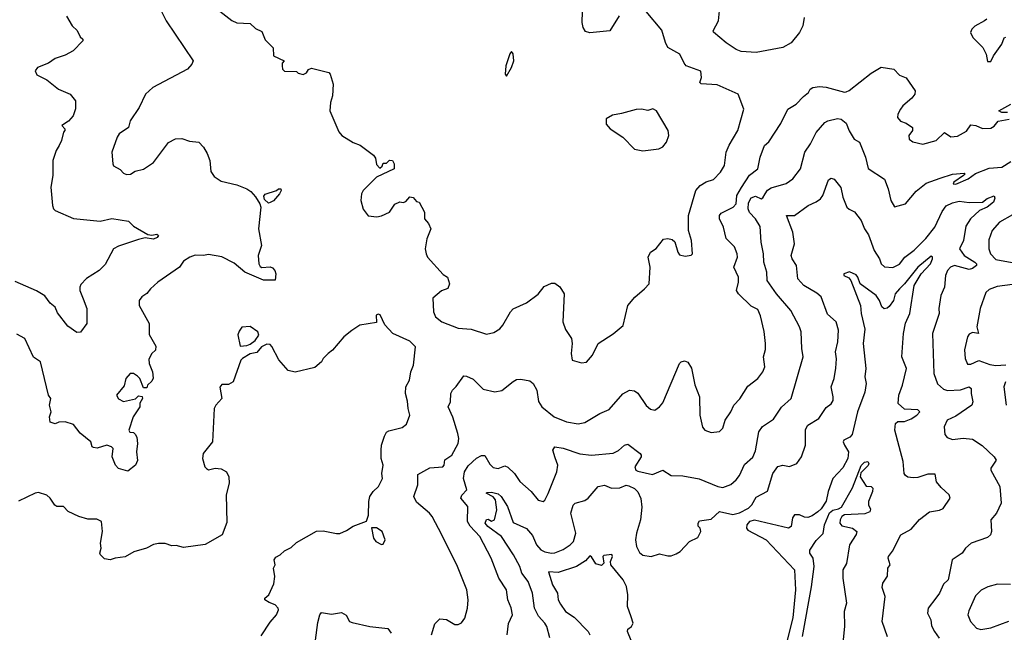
# Model space of a CAD drawing. Extents: x 1552033 to 1694788, y 811965 to 917215.
# Tile 432 of 632: x 1653121 to 1659035, y 848599 to 852282. Entities that reach past the tile are written whole.
import ezdxf

# ---------------------------------------------------------------- set-up
doc = ezdxf.new("R2010")
doc.units = 0

msp = doc.modelspace()

# ---------------------------------------------------------------- linework, layer by layer
at = {"layer": '0CON20XD'}
for points in [[(1653402.3, 852302.3), (1653437.5, 852245), (1653466.1, 852216.1), (1653485, 852180), (1653500, 852165), (1653500, 852155), (1653442.5, 852095), (1653395, 852068.8), (1653335, 852049.4), (1653295, 852020.8), (1653227.5, 851995), (1653213.8, 851975), (1653225, 851950), (1653285, 851921.2), (1653355, 851863.8), (1653424, 851834), (1653457.5, 851795), (1653457, 851747), (1653443.3, 851705), (1653415, 851671.2), (1653374, 851646), (1653392.5, 851625), (1653392.5, 851615), (1653384.1, 851605.9), (1653372, 851555), (1653358, 851525), (1653340, 851495), (1653320, 851435), (1653320, 851345), (1653308.6, 851275), (1653318, 851165), (1653324, 851145), (1653334, 851135), (1653445, 851087.8), (1653605, 851070.4), (1653675, 851087.8), (1653775, 851070), (1653805, 851041.2), (1653890.5, 850990.5), (1653915, 850986), (1653945, 850993.8), (1653956, 850985), (1653947.6, 850972.4), (1653925, 850962.5), (1653875, 850970), (1653835, 850961.5), (1653715, 850920), (1653685.6, 850904.4), (1653635, 850810.8), (1653598, 850775), (1653523.6, 850726.4), (1653489.5, 850690.5), (1653482, 850675), (1653482.9, 850655), (1653503.2, 850603.2), (1653524.4, 850545), (1653525.7, 850455), (1653487.3, 850402.7), (1653465, 850400.7), (1653410.1, 850440.1), (1653349.3, 850519.3), (1653334.1, 850554.1), (1653305, 850578), (1653271.7, 850621.7), (1653222.5, 850652.5), (1653095, 850708.5)], [(1653971.2, 852335), (1654001.2, 852275), (1654162.5, 852035), (1654156.1, 852013.9), (1654130, 851985), (1653921.2, 851875), (1653876.2, 851835), (1653839.2, 851755), (1653784, 851675), (1653775, 851633.3), (1653718.8, 851595), (1653706, 851575), (1653674, 851485), (1653680, 851415), (1653685, 851403.3), (1653725, 851382.5), (1653745, 851360), (1653762.3, 851352.3), (1653787, 851353), (1653815, 851371.2), (1653865, 851383.8), (1653925.7, 851424.3), (1654015, 851543.3), (1654057.5, 851565), (1654095, 851568), (1654141.7, 851551.7), (1654197.5, 851545), (1654225.8, 851515.8), (1654246.8, 851476.8), (1654264.2, 851435), (1654270.3, 851370.3), (1654288.8, 851338.8), (1654332.4, 851312.4), (1654425, 851290), (1654485, 851265.6), (1654509.6, 851249.6), (1654537.7, 851217.7), (1654564.2, 851175), (1654569.4, 851155), (1654555.6, 851025), (1654573.1, 850925), (1654554.6, 850865), (1654557.5, 850815), (1654565, 850799.2), (1654575, 850793.1), (1654625, 850795.6), (1654639.7, 850789.7), (1654653.8, 850775), (1654659.2, 850755), (1654655, 850716.7), (1654585, 850715.8), (1654472.9, 850765), (1654408.9, 850818.9), (1654335, 850855.6), (1654255, 850870.8), (1654225, 850864.2), (1654175, 850865.6), (1654144, 850855)], [(1654324.2, 852334.2), (1654395, 852276.7), (1654425, 852263.8), (1654505, 852260), (1654538.3, 852228.3), (1654575, 852211.4), (1654595, 852161.2), (1654643.6, 852113.6), (1654646.7, 852065), (1654710, 852035), (1654698.3, 852021.7), (1654697.5, 852005), (1654700, 851985), (1654711.7, 851971.7), (1654785, 851970), (1654795, 851960), (1654825, 851952.5), (1654845, 851962.5), (1654857, 851983), (1654875, 851990), (1654977.5, 851965), (1654986.7, 851955), (1655003.9, 851893.9), (1655001.2, 851825), (1654988.8, 851785), (1654983.3, 851735), (1655037.7, 851607.7), (1655055.9, 851585.9), (1655124.3, 851544.3), (1655167, 851527), (1655246.9, 851466.9), (1655259.2, 851449.2), (1655265, 851412.5), (1655285, 851390), (1655298.3, 851401.7), (1655305, 851420), (1655325, 851420), (1655343, 851437), (1655360, 851435), (1655370, 851415), (1655370, 851385), (1655265, 851336.2), (1655184.2, 851255.8), (1655174, 851235), (1655170, 851195), (1655185, 851142.5), (1655215, 851103.3), (1655266.4, 851096.4), (1655295, 851102.5), (1655343.3, 851125), (1655375, 851172.5), (1655405, 851187.5), (1655425, 851183.3), (1655440.7, 851189.3), (1655465, 851217.5), (1655485, 851212.5), (1655505, 851190), (1655520, 851185), (1655553.3, 851125), (1655552.5, 851085), (1655576.1, 851056.1), (1655590, 851025), (1655566.2, 850965), (1655556, 850905), (1655562, 850875), (1655571.2, 850855), (1655665, 850750), (1655690, 850735), (1655702.5, 850695), (1655693, 850667), (1655655, 850652.5), (1655602.3, 850607.7), (1655606.6, 850526.6), (1655619.4, 850495), (1655656.7, 850465), (1655755, 850428.6), (1655832.7, 850422.7), (1655925, 850390.8), (1655969.1, 850400.9), (1656005, 850424), (1656024, 850445), (1656068.6, 850525), (1656085, 850544), (1656165, 850580), (1656235, 850632.9), (1656272.4, 850677.6), (1656315, 850698), (1656335, 850698), (1656365.7, 850675.7), (1656392.5, 850635), (1656384.5, 850465), (1656399.7, 850419.7), (1656436, 850365), (1656440, 850335), (1656434, 850275), (1656440, 850235), (1656495, 850220)], [(1656495, 850220), (1656525, 850223.3), (1656561.2, 850265), (1656596.2, 850335), (1656685.8, 850394.2), (1656745.8, 850444.2), (1656773.8, 850565), (1656816.2, 850615), (1656875, 850663.3), (1656902, 850695), (1656908.6, 850795), (1656896, 850855), (1656910, 850885), (1656943.9, 850906.1), (1656987.7, 850962.3), (1657014.1, 850965.9), (1657040.3, 850960.3), (1657057.1, 850947.1), (1657074.3, 850885), (1657085, 850869.2), (1657118.8, 850861.2), (1657155, 850867.5), (1657162.5, 850875), (1657156, 850955), (1657137.5, 851015), (1657137.5, 851105), (1657181.8, 851255), (1657208.6, 851285), (1657245, 851307.5), (1657288, 851322), (1657330, 851365), (1657354.6, 851405.4), (1657365.6, 851485), (1657382.1, 851527.9), (1657434.6, 851615.4), (1657471.2, 851745), (1657436.2, 851835), (1657311.3, 851891.3), (1657215, 851896.7), (1657206.7, 851905), (1657215.8, 851934.2), (1657213, 851973), (1657125, 852005.7), (1657111.4, 852021.4), (1657085.4, 852075.4), (1657015, 852114.3), (1656999.5, 852145), (1656978.3, 852218.3), (1656885, 852331.2)], [(1656721.9, 852305), (1656665, 852216), (1656545, 852202.5), (1656520.5, 852210.5), (1656506, 852235), (1656500.5, 852265), (1656501.5, 852331.5)], [(1657833.8, 852295), (1657825.5, 852245), (1657805, 852204.2), (1657755, 852142.5), (1657705, 852115.8), (1657545, 852085.6), (1657455, 852091.5), (1657425, 852103.5), (1657365, 852142.5), (1657287.7, 852207.7), (1657286, 852215), (1657319.4, 852275), (1657324.4, 852335)], [(1658915.7, 852274.3), (1658857.7, 852242.3), (1658840, 852225), (1658832, 852205), (1658845.7, 852175.7), (1658906.7, 852115), (1658926.7, 852075), (1658935, 852030), (1658955, 852030), (1658970, 852065), (1659020, 852135), (1659035, 852172.5), (1659045, 852176.7)], [(1658930, 852285), (1658915.7, 852274.3)], [(1656045, 851943.3), (1656076, 851995), (1656088.8, 852035), (1656086.1, 852076.1), (1656075, 852090), (1656065, 852077.5), (1656041.4, 852005), (1656036.7, 851955), (1656045, 851943.3)], [(1657325, 849806.7), (1657345, 849827.5), (1657358, 849875), (1657392, 849925), (1657410.8, 849965), (1657446.9, 850003.1), (1657495, 850078.6), (1657555, 850126), (1657585, 850166), (1657596.5, 850195), (1657588.5, 850255), (1657600.4, 850299.6), (1657601.8, 850335), (1657593, 850407), (1657571.8, 850501.8), (1657555, 850540.6), (1657515, 850559.2), (1657439.4, 850635), (1657427.1, 850655), (1657438.9, 850705), (1657437.8, 850735), (1657410.9, 850795), (1657431.8, 850855), (1657431.5, 850875), (1657415, 850915.7), (1657365, 850966), (1657347.9, 851035), (1657324.2, 851085), (1657325.4, 851105), (1657335, 851118.5), (1657406, 851155), (1657424.2, 851175), (1657429.1, 851225), (1657456.2, 851273.9), (1657505, 851347.8), (1657555.5, 851385), (1657568, 851455), (1657594.7, 851525.3), (1657621.3, 851548.7), (1657692.8, 851657.2), (1657735.5, 851744.5), (1657785.8, 851775), (1657828.8, 851821.2), (1657860, 851845), (1657870, 851865), (1657885.7, 851874.3), (1657925, 851880.6), (1657965, 851876.7), (1658075, 851846.2), (1658085, 851848), (1658104.3, 851855.7), (1658235, 851960.7), (1658295, 851995.8), (1658372.5, 851985), (1658405, 851948.8), (1658445, 851932), (1658500, 851855), (1658497.5, 851835), (1658480.3, 851809.7), (1658426.2, 851765), (1658411.2, 851745), (1658395.9, 851714.1), (1658394.2, 851694.2), (1658412, 851672), (1658445, 851660.8), (1658483.8, 851635), (1658483.8, 851615), (1658461.2, 851585), (1658464.3, 851564.3), (1658485, 851548), (1658545, 851534.2), (1658625, 851556), (1658675, 851603.3), (1658715, 851578.9), (1658755, 851581.5), (1658808.3, 851611.7), (1658835, 851650), (1658864.3, 851645.7), (1658905, 851628.1), (1658955, 851630.8), (1658975, 851642.5), (1658997.4, 851672.6), (1659065, 851684.4)], [(1659055, 851724.3), (1659020, 851725), (1659002.5, 851735), (1659075, 851774.4)], [(1656865, 851494), (1656960, 851505), (1656985, 851517.5), (1657006.7, 851545), (1657020, 851585), (1657016.7, 851615), (1656946.7, 851735), (1656925, 851745.6), (1656895, 851735.6), (1656855.3, 851745.2), (1656823.1, 851743.1), (1656735, 851717.3), (1656681.1, 851708.9), (1656643.6, 851686.4), (1656644.2, 851655), (1656668.8, 851625), (1656745, 851576.2), (1656813.4, 851503.4), (1656865, 851494)], [(1656049.5, 848585), (1656057.4, 848652.6), (1656081.1, 848705), (1656074.3, 848745.7), (1656052.7, 848795), (1656044.7, 848854.7), (1655999.5, 848925), (1655953.3, 849045), (1655885.5, 849175), (1655827.2, 849237.2), (1655811, 849265), (1655814, 849355), (1655770.9, 849405), (1655776.2, 849423.8), (1655806.4, 849455), (1655788, 849525), (1655792.9, 849565), (1655815, 849600), (1655865, 849645.6), (1655895, 849663.3), (1655915, 849661.4), (1655945, 849610), (1655965, 849589.2), (1655995, 849584.2), (1656035, 849599.2), (1656053, 849593), (1656092.5, 849555), (1656125, 849506.2), (1656193.8, 849445), (1656235, 849393.3), (1656265, 849386.7), (1656275.7, 849394.3), (1656295.4, 849434.6), (1656347.5, 849565), (1656353.6, 849605), (1656338, 849648), (1656324.5, 849695), (1656335.7, 849714.3), (1656385, 849706.5), (1656485, 849672.2), (1656555, 849663.5), (1656685, 849675.6), (1656718.3, 849691.7), (1656755, 849724.3), (1656775, 849731.4), (1656848.8, 849675), (1656853.8, 849665), (1656853.8, 849655), (1656816.7, 849595), (1656822.9, 849575), (1656835, 849568.2), (1656922.8, 849547.2), (1656985, 849574), (1657035, 849541.2), (1657105, 849540.3), (1657201.7, 849521.7), (1657315.5, 849475.5), (1657345, 849470.5), (1657392, 849488), (1657425, 849515.7), (1657445, 849542.5), (1657475, 849608.6), (1657525, 849652.9), (1657540.3, 849689.7), (1657560.8, 849805), (1657583.3, 849836.7), (1657648.9, 849881.1), (1657697.9, 849952.1), (1657755.6, 850005), (1657826.9, 850255), (1657818.1, 850305), (1657814.3, 850405), (1657805, 850436.2), (1657753, 850533), (1657666.2, 850635), (1657610, 850715), (1657608.4, 850765), (1657591.8, 850825), (1657589.3, 850875), (1657574.1, 850945), (1657567.9, 851037.9), (1657540.8, 851085), (1657505, 851123.9), (1657497.5, 851145), (1657499.4, 851180.6), (1657515, 851211.8), (1657541.4, 851221.4), (1657575, 851205.8), (1657585, 851210.8), (1657598.9, 851235), (1657613.6, 851256.4), (1657635, 851271.8), (1657725, 851297.3), (1657765.5, 851325), (1657810.8, 851385), (1657837.9, 851485), (1657871.5, 851535), (1657905, 851604.2), (1657956.4, 851663.6), (1657975.5, 851674.5), (1658032.4, 851687.6), (1658055, 851683.3), (1658085, 851660), (1658103.5, 851613.5), (1658134.4, 851564.4), (1658165, 851546.2), (1658202.1, 851455), (1658216.9, 851386.9), (1658315, 851323.1), (1658337.9, 851265), (1658353.3, 851195), (1658375, 851156.2), (1658441.4, 851175), (1658505, 851250.9), (1658565, 851300), (1658649.7, 851329.7), (1658725, 851354), (1658795, 851360), (1658800, 851355), (1658790, 851345), (1658731.2, 851305), (1658727.5, 851295), (1658743.1, 851293.1), (1658818.8, 851325), (1658863, 851357), (1658945, 851390.4), (1659020, 851395), (1659075, 851430.3)], [(1656305.3, 848565.3), (1656287.1, 848635), (1656276.4, 848655), (1656236.7, 848696.7), (1656213.9, 848743.9), (1656200.8, 848835), (1656175.5, 848905.5), (1656138.1, 848955), (1656124.8, 848995), (1656086.9, 849065), (1656016.1, 849175), (1655932.4, 849235), (1655917.5, 849255), (1655925, 849277.3), (1655935, 849278.7), (1655955, 849267.5), (1655972.9, 849275), (1655987.5, 849335), (1655979.3, 849395), (1655965, 849413.7), (1655922.7, 849435), (1655929.3, 849440.7), (1655955, 849442.7), (1655995, 849431.2), (1656012.9, 849415), (1656051.1, 849355), (1656085, 849260), (1656165, 849222.9), (1656200.6, 849180.6), (1656225.5, 849125), (1656252.2, 849095), (1656275, 849082.9), (1656315.7, 849074.3), (1656335, 849076.7), (1656385, 849098), (1656428.1, 849125), (1656448.2, 849145), (1656460.9, 849195), (1656432.5, 849315), (1656445, 849363.3), (1656457.5, 849375), (1656515, 849392), (1656535, 849406), (1656596.7, 849475), (1656633.9, 849483.9), (1656675.8, 849465.8), (1656725, 849468.5), (1656765, 849483.6), (1656780.2, 849480.2), (1656815, 849463.1), (1656835, 849444.5), (1656853.1, 849403.1), (1656858.8, 849351.2), (1656850.6, 849275), (1656825.5, 849195), (1656820, 849155), (1656826.9, 849115), (1656845, 849079.2), (1656865, 849062.9), (1656915, 849055.7), (1656965, 849071.2), (1657015, 849060), (1657035, 849060), (1657065, 849071.2), (1657087.5, 849085), (1657145, 849146.2), (1657195, 849170), (1657212.5, 849205), (1657207.5, 849225), (1657197, 849237), (1657196.7, 849255), (1657205, 849270), (1657275, 849278.8), (1657324.4, 849325.6), (1657405, 849308.5), (1657445, 849316.7), (1657499.5, 849345), (1657518.5, 849365), (1657545, 849411.5), (1657612.1, 849447.9), (1657644.4, 849555), (1657674.3, 849595.7), (1657705, 849604), (1657745, 849595.7), (1657790, 849615), (1657817.5, 849655), (1657840.6, 849725), (1657841.8, 849818.2), (1657855.4, 849844.6), (1657920.6, 849885), (1657965, 849950), (1657995, 849972), (1658006.4, 849993.6), (1658008.1, 850015), (1657994.4, 850075.6), (1658012.9, 850125), (1658022.6, 850187.4), (1658027.4, 850242.6), (1658020.9, 850285), (1658034.5, 850345), (1658039.1, 850415), (1658026, 850466), (1657972.6, 850512.6), (1657935, 850615.6), (1657908.8, 850638.8), (1657830.8, 850685), (1657795.5, 850725), (1657787.3, 850805), (1657760.6, 850845), (1657754.3, 850865), (1657774.2, 850935), (1657764.4, 851005), (1657727.5, 851105), (1657775, 851105.6), (1657856.2, 851165), (1657905, 851188.1), (1657931.2, 851205), (1657946, 851225), (1657980, 851320), (1657995, 851329.1), (1658012.7, 851322.7), (1658053.6, 851273.6), (1658064.7, 851215), (1658089.7, 851155), (1658102.5, 851142.5), (1658135, 851127.5), (1658175.5, 851075), (1658194.6, 851024.6), (1658219.5, 850989.5), (1658254.1, 850894.1), (1658285.5, 850845), (1658295, 850814.2), (1658315, 850797.1), (1658365, 850791.5), (1658405, 850812.7), (1658438.4, 850855), (1658494.1, 850895.9), (1658563.8, 850966.2), (1658618.9, 851035), (1658661, 851129), (1658686.9, 851163.1), (1658725, 851181.7), (1658765, 851190.2), (1658823.3, 851183.3), (1658905, 851185.3), (1658933.1, 851206.9), (1658973.3, 851223.3), (1658979.2, 851209.2), (1658971.2, 851185), (1658932.9, 851155), (1658885.4, 851134.6), (1658831.9, 851085), (1658805, 851040.8), (1658789.4, 850955), (1658765.3, 850905), (1658793.3, 850865), (1658858.2, 850825), (1658867.8, 850815), (1658867.6, 850805), (1658845, 850786.6), (1658825, 850780.2), (1658735.8, 850804.2), (1658712.9, 850795), (1658694.4, 850775), (1658681.1, 850745), (1658675.5, 850675), (1658653.3, 850625), (1658642.5, 850545), (1658644, 850515), (1658602.9, 850395), (1658611.4, 850155), (1658633.4, 850093.4), (1658670.3, 850060.3), (1658693.6, 850053.6), (1658773, 850057), (1658825, 850074.2), (1658836, 850065), (1658836.2, 850035), (1658846.5, 849985), (1658840.8, 849965), (1658745, 849898.5), (1658691.9, 849875), (1658673.1, 849835), (1658678.6, 849788.6), (1658691.1, 849771.1), (1658725, 849758.1), (1658787.2, 849767.2), (1658845, 849761.2), (1658902, 849722), (1658975, 849653.3), (1658985.8, 849635), (1658954.5, 849585.5), (1658954.2, 849575), (1659007.5, 849475), (1659016.4, 849375), (1658988.6, 849315), (1658954.3, 849275.7), (1658958.1, 849205), (1658951.4, 849185), (1658935, 849169.4), (1658835.5, 849134.5), (1658802.5, 849105), (1658781.2, 849075), (1658722.9, 849035), (1658698, 848915), (1658670.2, 848889.8), (1658645.8, 848835), (1658624.3, 848805), (1658578.6, 848745), (1658574.6, 848714.6), (1658593.8, 848675), (1658598.3, 848638.3), (1658615.7, 848605), (1658644, 848565)], [(1654615, 851180), (1654591.7, 851201.7), (1654588.3, 851221.7), (1654595, 851233.3), (1654663.8, 851256.2), (1654675, 851266.2), (1654690, 851265), (1654692.5, 851255), (1654682.5, 851235), (1654645.9, 851194.1), (1654625, 851182.5), (1654615, 851180)], [(1659085, 851110), (1659006, 851065), (1658962.9, 851015), (1658941.7, 850958.3), (1658941.4, 850905), (1658952.5, 850875), (1658985, 850840.5), (1659105, 850817.9)], [(1654144, 850855), (1654105, 850830), (1654081.2, 850795), (1653951.2, 850705), (1653906.2, 850665), (1653885, 850636.2), (1653854.3, 850615.7), (1653840, 850595), (1653838.8, 850565), (1653900, 850455), (1653899.5, 850389.5), (1653939.3, 850319.3), (1653937.5, 850295), (1653914.2, 850275.8), (1653897.7, 850242.3), (1653900, 850215), (1653920, 850165), (1653923, 850127), (1653915, 850110), (1653890, 850085), (1653885, 850070), (1653865, 850070), (1653842.5, 850125), (1653829.5, 850139.5), (1653805, 850156.2), (1653785, 850156), (1653759.2, 850125), (1653748.3, 850081.7), (1653702.9, 850025), (1653715, 850003.8), (1653745, 849987.5), (1653817.5, 850002.5), (1653835, 850020), (1653857, 850017), (1653860, 850005), (1653842.5, 849977.5), (1653842.5, 849955), (1653803.3, 849895), (1653777.5, 849815), (1653783, 849803), (1653805, 849800), (1653815, 849791.2), (1653825, 849772.5), (1653830, 849735), (1653823.8, 849685), (1653828.3, 849631.7), (1653816.4, 849603.6), (1653771.7, 849568.3), (1653715, 849583.3), (1653696.7, 849605), (1653677.5, 849655), (1653682.5, 849705), (1653673.6, 849713.6), (1653645, 849723.8), (1653587, 849707), (1653565, 849710), (1653557.5, 849715), (1653548.8, 849745), (1653485, 849795.8), (1653445, 849848.5), (1653395, 849864.3), (1653356.7, 849863.3), (1653335, 849852.5), (1653303.6, 849863.6), (1653300, 849895), (1653310, 849925), (1653300.8, 849965), (1653308.8, 850005), (1653293.8, 850025), (1653246.7, 850225), (1653203.6, 850253.6), (1653152.5, 850365), (1653105, 850392)], [(1658332.8, 848572.8), (1658302, 848665), (1658319.2, 848815), (1658301.2, 848868.8), (1658306, 848895), (1658333.2, 848936.8), (1658335.9, 848984.1), (1658350, 849005), (1658336.7, 849045), (1658338.8, 849055), (1658363.4, 849086.6), (1658414.6, 849185.4), (1658475, 849219.2), (1658525, 849278), (1658585, 849324.4), (1658646.7, 849333.3), (1658667.1, 849342.9), (1658710, 849405), (1658704.2, 849425), (1658655, 849470), (1658628.1, 849505), (1658620, 849550), (1658575, 849550), (1658515, 849530), (1658487.3, 849527.3), (1658455, 849531.9), (1658441.1, 849541.1), (1658433.1, 849555), (1658427.2, 849627.2), (1658403.4, 849716.6), (1658378.2, 849815), (1658381.8, 849855), (1658395, 849865.9), (1658435, 849866.3), (1658475, 849882.9), (1658509.6, 849905), (1658528.6, 849925), (1658516.6, 849936.6), (1658435, 849940), (1658397.1, 849975), (1658400.7, 850025), (1658423.6, 850085), (1658448.6, 850185), (1658420.5, 850255), (1658428.9, 850395), (1658442.4, 850457.6), (1658466.9, 850515), (1658494.5, 850685), (1658535.6, 850754.4), (1658592.7, 850815), (1658604.4, 850845), (1658603.8, 850855), (1658595, 850860), (1658515, 850794.5), (1658436.5, 850693.5), (1658405.2, 850664.8), (1658378.9, 850635), (1658368.8, 850595), (1658342.9, 850557.1), (1658332.4, 850547.6), (1658314.6, 850544.6), (1658298.9, 850555), (1658286.2, 850595), (1658265, 850624.4), (1658170, 850695), (1658156.2, 850735), (1658145, 850749.1), (1658105, 850766.8), (1658070.8, 850755), (1658071.4, 850745), (1658100.8, 850730.8), (1658113.3, 850715), (1658170.9, 850565), (1658175.3, 850515), (1658197.4, 850422.6), (1658188.2, 850335), (1658202.5, 850185), (1658198, 850135), (1658205.8, 850095), (1658197.4, 850042.6), (1658152.9, 849925), (1658122.2, 849787.7), (1658108.3, 849771.7), (1658072, 849755), (1658067.1, 849745), (1658074.7, 849724.7), (1658098.7, 849685), (1658095, 849643.8), (1658065, 849588.8), (1658005.5, 849524.5), (1657977.5, 849445), (1657965, 849387.1), (1657935, 849341.8), (1657915, 849323.5), (1657880.6, 849299.4), (1657855, 849290.5), (1657835, 849292.1), (1657804.5, 849305.5), (1657775, 849305.6), (1657762.9, 849287.1), (1657755.7, 849235), (1657740, 849225), (1657535, 849273.8), (1657505, 849266.3), (1657488.3, 849245), (1657486.7, 849225), (1657493.8, 849213.8), (1657605.3, 849155), (1657774.4, 848975), (1657780.4, 848855), (1657764.2, 848685.8), (1657729.8, 848545)], [(1659085, 850690), (1658991.4, 850678.6), (1658945, 850659.2), (1658925, 850642), (1658889.6, 850545), (1658870, 850435), (1658880, 850395), (1658845, 850402), (1658825, 850391.2), (1658814.4, 850375), (1658796.8, 850296.8), (1658799.4, 850245), (1658815, 850211.4), (1658835, 850212.1), (1658883, 850233), (1658948.8, 850208.8), (1658985, 850204.1), (1659045, 850207.9)], [(1654571.3, 848578.7), (1654625, 848661.2), (1654664, 848705), (1654675.8, 848734.2), (1654674.2, 848745), (1654655.7, 848765), (1654619.6, 848779.6), (1654594.2, 848795), (1654594.2, 848805), (1654617.1, 848825), (1654648.3, 848891.7), (1654654.5, 848935), (1654645.6, 848984.4), (1654655.8, 849005), (1654650, 849035), (1654659.5, 849050.5), (1654686.7, 849065), (1654711.2, 849088.8), (1654751.7, 849108.3), (1654785, 849140), (1654905, 849208), (1654945, 849210), (1655025, 849192.5), (1655045, 849194.2), (1655085, 849210.8), (1655125, 849238), (1655205, 849267.5), (1655215.8, 849304.2), (1655217.8, 849385), (1655224.4, 849415), (1655244.6, 849445.4), (1655277.5, 849475), (1655300.6, 849525), (1655296.9, 849555), (1655304.6, 849605), (1655291.8, 849645), (1655291.8, 849695), (1655294.6, 849725), (1655312, 849778), (1655325, 849802), (1655338.6, 849811.4), (1655418.7, 849831.3), (1655445, 849850), (1655465.6, 849905), (1655454.4, 849945), (1655450.6, 849989.4), (1655438.9, 850035), (1655440.6, 850075), (1655462.2, 850115), (1655471.4, 850165), (1655487.1, 850205), (1655498.8, 850315), (1655465, 850348.8), (1655362.5, 850395), (1655315, 850447.5), (1655287, 850507), (1655275, 850512.5), (1655262.5, 850505), (1655265, 850462.5), (1655165, 850446.2), (1655116.4, 850413.6), (1655067.5, 850375), (1655000, 850295), (1654974.3, 850275.7), (1654943.8, 850245), (1654933.3, 850225), (1654895, 850191.2), (1654775, 850164.2), (1654734.1, 850174.1), (1654677.9, 850237.9), (1654635, 850318), (1654625, 850328.6), (1654605, 850331.9), (1654573.8, 850316.2), (1654545, 850281.2), (1654505, 850273.3), (1654460, 850245), (1654450, 850235), (1654404.1, 850105.9), (1654375, 850090), (1654335, 850090), (1654323, 850073), (1654335.8, 850005), (1654299.4, 849965), (1654290.4, 849945), (1654278.6, 849745), (1654223.3, 849675), (1654220, 849645), (1654233.3, 849595), (1654242.5, 849585), (1654256.4, 849576.4), (1654295, 849586.2), (1654331.7, 849581.7), (1654363.3, 849565), (1654376.7, 849535), (1654379.2, 849495), (1654360.6, 849425), (1654365, 849260), (1654336.7, 849185), (1654235, 849128), (1654105, 849110), (1654060.7, 849120.7), (1654035, 849120), (1653995, 849134.2), (1653955, 849132.5), (1653925, 849127.1), (1653883.3, 849105), (1653807.1, 849082.9), (1653755, 849052.5), (1653694.1, 849045.9), (1653663.9, 849036.1), (1653630.3, 849040.3), (1653606.7, 849065), (1653602.5, 849075), (1653610, 849105), (1653606.7, 849135)], [(1654445, 850320), (1654485, 850324), (1654505, 850330.8), (1654535.4, 850354.6), (1654556.9, 850385), (1654552, 850405), (1654505, 850437.5), (1654456.4, 850433.6), (1654439.3, 850410.7), (1654431.7, 850388.3), (1654445, 850320)], [(1655595, 848583.8), (1655615, 848650), (1655645, 848680.8), (1655685, 848676), (1655735, 848646.2), (1655755, 848646.2), (1655775, 848656.7), (1655796, 848685), (1655812, 848745), (1655814.2, 848795), (1655807.1, 848855), (1655751.4, 848995), (1655657.8, 849185), (1655599.2, 849295), (1655583.8, 849315), (1655505, 849382.5), (1655488.9, 849415), (1655513.5, 849485), (1655511.9, 849548.1), (1655585, 849588.5), (1655663.8, 849595), (1655670.8, 849605), (1655675, 849636.7), (1655716.3, 849663.7), (1655754, 849735), (1655759.6, 849765), (1655753.8, 849795), (1655722.7, 849892.7), (1655695.8, 849954.2), (1655709.5, 849985), (1655711.1, 850035), (1655720.8, 850055), (1655743.4, 850076.6), (1655788.8, 850141.2), (1655805, 850140), (1655845, 850122), (1655905, 850060.8), (1655975, 850046), (1656017.7, 850052.3), (1656085, 850108), (1656105, 850118.8), (1656130.7, 850120.7), (1656185, 850110.8), (1656205, 850094.2), (1656227.1, 850055), (1656237.8, 849987.8), (1656257.5, 849955), (1656330.8, 849895), (1656405, 849865.5), (1656475, 849853.6), (1656515, 849860), (1656605, 849914.4), (1656661.5, 849938.5), (1656745, 850032.9), (1656785, 850056), (1656815, 850052), (1656835, 850038), (1656885, 849962), (1656910.7, 849940.7), (1656935.6, 849934.4), (1656965, 849954), (1656985, 849978.8), (1657084.3, 850215), (1657095, 850226), (1657115, 850231.4), (1657135, 850224), (1657156.9, 850186.9), (1657176.4, 850086.4), (1657204.4, 850015), (1657207.1, 849905), (1657222.1, 849832.1), (1657236.7, 849815), (1657275, 849801.2), (1657325, 849806.7)], [(1659041.5, 850105), (1659033.3, 850075), (1659045.6, 849965)], [(1657822.3, 848575), (1657877.8, 848872.2), (1657893, 848995), (1657886.7, 849045), (1657868, 849075), (1657866.9, 849093.1), (1657905, 849151.9), (1657946.7, 849193.3), (1657955, 849246.2), (1657985, 849317.7), (1658005, 849334.4), (1658038.4, 849341.6), (1658057.4, 849352.6), (1658122.5, 849467.5), (1658175, 849601.8), (1658195, 849623.2), (1658216, 849626), (1658222.5, 849615), (1658217.5, 849602.5), (1658172.6, 849557.4), (1658169.2, 849535), (1658205, 849478), (1658235, 849476.7), (1658246.2, 849465), (1658243.8, 849445), (1658219.2, 849385), (1658220, 849365), (1658230.7, 849340.7), (1658226.6, 849323.4), (1658197.4, 849312.6), (1658075.1, 849304.9), (1658059.3, 849295), (1658050, 849275), (1658047.8, 849255), (1658059.9, 849239.9), (1658122.9, 849225), (1658148.9, 849205), (1658145, 849188), (1658104.5, 849125), (1658087.8, 849012.2), (1658064.6, 848975), (1658066, 848925), (1658087.5, 848775), (1658073.6, 848725), (1658076.2, 848636.2), (1658064.5, 848534.5)], [(1653606.7, 849135), (1653619.2, 849205), (1653613.3, 849265), (1653585, 849280), (1653530.5, 849280.5), (1653477.5, 849295), (1653413.3, 849325), (1653385, 849356.7), (1653345, 849356.2), (1653333, 849363), (1653305, 849406.7), (1653283.9, 849423.9), (1653235, 849440), (1653215, 849436.7), (1653115, 849388)], [(1655295, 849126.7), (1655305, 849130), (1655316, 849155), (1655298.8, 849205), (1655265, 849228), (1655235, 849227.5), (1655246.1, 849166.1), (1655260, 849145), (1655295, 849126.7)], [(1656795, 848550), (1656771.5, 848605), (1656775, 848618), (1656795.5, 848635), (1656805.3, 848654.7), (1656795, 848692.9), (1656771.1, 848755), (1656774.7, 848824.7), (1656765.4, 848875), (1656746.5, 848915), (1656671.1, 849005), (1656670.6, 849025), (1656682.7, 849055), (1656677.5, 849067.5), (1656629.4, 849060.6), (1656624.5, 849055), (1656629.4, 849015), (1656615, 849001.1), (1656581.6, 849011.6), (1656555, 849054), (1656545, 849058.6), (1656520.5, 849029.5), (1656466.2, 848995), (1656355, 848958.5), (1656296.7, 848963.3), (1656321.8, 848885), (1656352.5, 848835), (1656356, 848795), (1656369.1, 848769.1), (1656399.2, 848725), (1656450.9, 848690.9), (1656536.5, 848605), (1656546.7, 848585)], [(1659073.3, 848886.7), (1658995, 848889.6), (1658936.9, 848873.1), (1658897, 848853), (1658861.5, 848818.5), (1658821.4, 848728.6), (1658816.9, 848705), (1658832.9, 848665), (1658868.8, 848625), (1658895, 848615.6), (1658955, 848627.1), (1659063.2, 848666.8)], [(1654898.5, 848551.5), (1654912.4, 848657.6), (1654923.8, 848705), (1654935, 848719.2), (1654995, 848708.6), (1655055, 848719.2), (1655083.2, 848703.2), (1655102.9, 848665), (1655117.6, 848657.6), (1655225, 848633.5), (1655332.9, 848622.9), (1655352.5, 848595)]]:
    msp.add_lwpolyline(points, dxfattribs=at)

doc.saveas('drawing.dxf')
